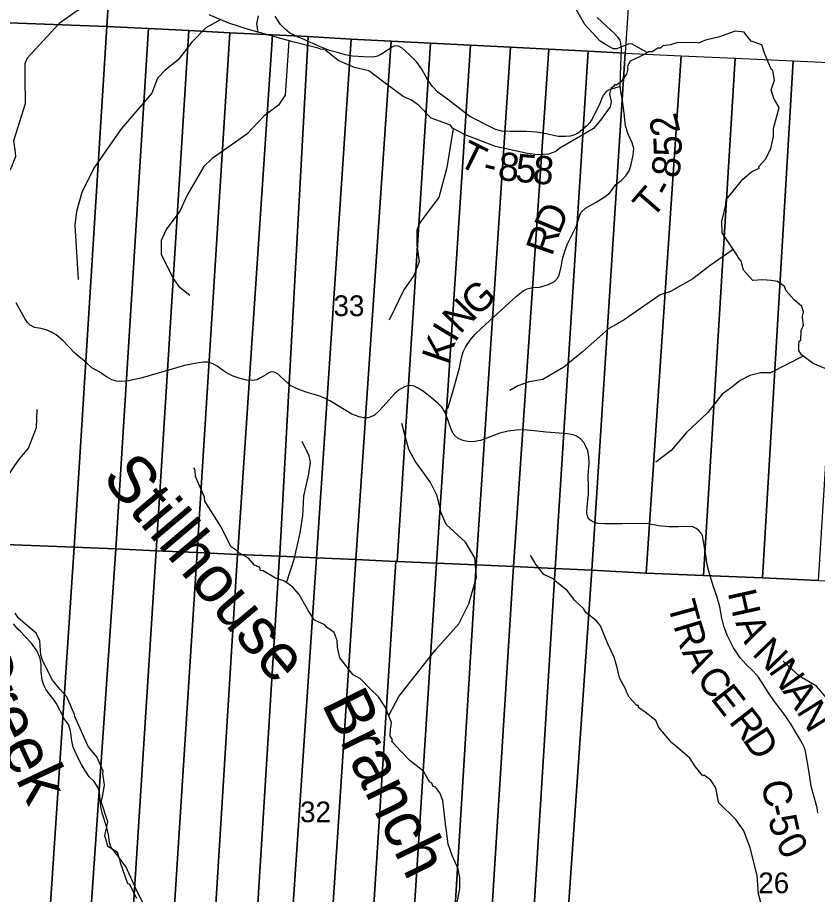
# Model space of a CAD drawing. Extents: x 1878108 to 2183446, y 146837 to 508383.
# Drawn here: x 2040993 to 2049515, y 219015 to 228362 of the extents above; entities that cross this region are included whole.
import ezdxf

# ---------------------------------------------------------------- set-up
doc = ezdxf.new("R2010")
doc.units = 0
for name, color, linetype in [('GM_X_County_Road', 7, 'Continuous'), ('GM_X_County_Road_Text', 7, 'Continuous'), ('GM_X_Minor_River', 7, 'Continuous'), ('GM_X_Minor_River_Text', 7, 'Continuous'), ('GM_X_Section', 7, 'Continuous'), ('GM_X_Section_Text', 7, 'Continuous'), ('GM_X_Township_Road', 7, 'Continuous'), ('GM_X_Township_Road_Text', 7, 'Continuous')]:
    doc.layers.add(name, color=color, linetype=linetype)

msp = doc.modelspace()

# ---------------------------------------------------------------- linework, layer by layer
at = {"layer": 'GM_X_County_Road'}
for points in [[(2045545.5, 224155.9), (2045545.5, 224155.9), (2045513.8, 224208), (2045471.9, 224252.1), (2045407.4, 224305.3), (2045318, 224375.5), (2045253.4, 224416.3), (2045217.2, 224434.4), (2045179.8, 224440.1), (2045135.7, 224433.3), (2045108.5, 224420.8), (2045059.8, 224393.7), (2045009.3, 224353), (2044919.4, 224253.3), (2044850.3, 224173.2), (2044792.5, 224120.6), (2044729.2, 224097), (2044674.9, 224097), (2044633, 224106.1), (2044556, 224133.3), (2044489, 224174.3), (2044320.5, 224275.9), (2044256.7, 224309.1), (2044201.6, 224329.1), (2044080.5, 224364.2), (2043989.9, 224398.2), (2043949.2, 224414), (2043901.6, 224440.1), (2043867.6, 224468.4), (2043797.4, 224532.9), (2043764.6, 224563.5), (2043728.4, 224582.7), (2043696.7, 224585), (2043669.5, 224575.9), (2043637.8, 224552.2), (2043582.3, 224521.6), (2043545, 224501.2), (2043497.4, 224494.4), (2043435.2, 224496.7), (2043355.9, 224518.2), (2043289.1, 224538.6), (2043218.5, 224574.2), (2043178.1, 224603.1), (2043121.5, 224646.1), (2043066.1, 224674.4), (2043019.6, 224690.3), (2042975.5, 224690.3), (2042904.2, 224679), (2042772.8, 224651.8), (2042320, 224522.7), (2042173.9, 224489.9), (2042099.2, 224482), (2042048.2, 224487.6), (2041997.3, 224498.9), (2041939.6, 224531.8), (2041870.5, 224583.9), (2041783.3, 224629.1), (2041729, 224680.1), (2041604.4, 224785.4), (2041476.5, 224919), (2041404, 224979), (2041354.2, 225008.4), (2041297.6, 225032.2), (2041239.9, 225046.9), (2041174.2, 225059.4), (2041126.7, 225084.3), (2041099.5, 225110.3), (2041070, 225155.6), (2040978.3, 225320.9)], [(2049520.6, 219884.2), (2049510.4, 219938.6), (2049478.7, 220054), (2049448.1, 220169.5), (2049423.6, 220336.1), (2049392.6, 220521.6), (2049382.4, 220571.4), (2049357.5, 220622.4), (2049323.6, 220676.7), (2049235.3, 220827.3), (2049171.9, 220922.4), (2049079, 221044.7), (2049000, 221153), (2048888.8, 221332.3), (2048831.6, 221394.1), (2048757.5, 221464.7), (2048692.9, 221537.2), (2048621.6, 221642.5), (2048591.1, 221702.5), (2048554.8, 221780.6), (2048518.6, 221875.7), (2048498.2, 221960.6), (2048475.6, 222080.6), (2048445, 222193.8), (2048404.2, 222304.8), (2048357.8, 222461), (2048341.2, 222528.1), (2048325, 222630.9), (2048301.2, 222775.8), (2048288.8, 222839.2), (2048275.2, 222867.5), (2048250.3, 222895.8), (2048224.2, 222915), (2048187.5, 222932.9), (2048128, 222938.8), (2048036.3, 222935.4), (2047932.1, 222932), (2047821.2, 222945.6), (2047711.4, 222964.5), (2047645.7, 222969.4), (2047429.4, 222964.9), (2047249.4, 222964.9), (2047175.8, 222970.5), (2047123.8, 222986.4), (2047088.7, 223006.7), (2047068.3, 223036.2), (2047057, 223082.6), (2047060.4, 223148.3), (2047075.1, 223281.9), (2047075.1, 223364.5), (2047071.7, 223481.1), (2047081.9, 223611.3), (2047079.6, 223683.8), (2047070.5, 223742.7), (2047049, 223791.3), (2047027.5, 223834.4), (2046990.2, 223870.6), (2046949.4, 223900), (2046910.9, 223914.7), (2046852, 223926.1), (2046763.7, 223932.9), (2046625.6, 223941.9), (2046496.5, 223955.5), (2046383.3, 223966.8), (2046304.1, 223965.7), (2046219.2, 223953.2), (2046132, 223930.6), (2046027.8, 223892.1), (2045924.8, 223852.5), (2045864.8, 223842.3), (2045812.7, 223841.2), (2045751.6, 223851.3), (2045719.9, 223861.5), (2045687, 223876.3), (2045654.2, 223903.4), (2045632.7, 223930.6), (2045616.8, 223963.4), (2045582.9, 224057.4), (2045560.2, 224124.2), (2045545.5, 224155.9)], [(2041024, 221817.4), (2040997, 221844.4), (2040949.7, 221901.1)], [(2042355.8, 218871), (2042271.7, 219039.1), (2042184.1, 219234.5), (2042146.9, 219311.6), (2042119.8, 219348.3), (2042065.4, 219422.7), (2042018.1, 219479.5), (2041988.6, 219522), (2041973.2, 219572.8), (2041961.4, 219650.8), (2041944.8, 219728.8), (2041899.9, 219869.5), (2041882.2, 219949.9), (2041866.8, 220105.9), (2041851.5, 220152), (2041808.9, 220218.1), (2041754.6, 220270.1), (2041715.5, 220328), (2041674.2, 220400.2), (2041637.6, 220468.7), (2041586.7, 220586.9), (2041572.6, 220654.3), (2041558.4, 220759.4), (2041537.1, 220825.6), (2041494.5, 220884.7), (2041446.1, 220972.2), (2041404.7, 221053.7), (2041382.3, 221086.8), (2041329.1, 221154.2), (2041294.8, 221202.7), (2041272.4, 221245.2), (2041255.8, 221298.4), (2041246.4, 221392.9), (2041245.2, 221466.2), (2041235.7, 221531.2), (2041203.8, 221606.9), (2041142.3, 221694.3), (2041071.4, 221770), (2041024, 221817.4)]]:
    msp.add_lwpolyline(points, dxfattribs=at)
at = {"layer": 'GM_X_Minor_River'}
for points in [[(2047702.2, 227988.3), (2047541.8, 228079), (2047504, 228082.2), (2047378.7, 228030.1), (2047338.7, 228027.4), (2047246.5, 228080.5), (2047199.6, 228112), (2047037.2, 228287.6), (2046701.9, 228877.7), (2046600.6, 229155.6), (2046409.2, 229558.7), (2046329.5, 229627.4), (2046207.1, 229737.6), (2045977.4, 229993.5), (2045865.8, 230065.2), (2045840.7, 230064.7)], [(2041980.6, 228996.6), (2041910.5, 228962.8), (2041915.9, 228744.1), (2041850.2, 228619.9), (2041716.5, 228487.9), (2041618.9, 228426.8), (2041435.3, 228298.4), (2041094.9, 227930.4), (2041071.1, 227871), (2041070.5, 227720.6), (2041074.1, 227443.9), (2040950.3, 227046.9), (2040966.5, 226922.1), (2040973.2, 226881.8), (2040925.6, 226761), (2040778.4, 226577.2), (2040687.2, 226399.7), (2040580, 226286.9), (2040541.2, 226260.1), (2040207, 226032.2)], [(2046726.8, 226933.4), (2046649, 226907.1), (2046535.2, 226898.8), (2046425.4, 226912.6), (2046118, 226982.1), (2046084.1, 226986.1), (2045760.6, 227113.8), (2045628.8, 227183.7), (2045606.8, 227213.8), (2045461.1, 227269.6), (2045399.2, 227289.5), (2045265.3, 227429.7), (2045191.4, 227481.7), (2045101.6, 227519.6), (2044923.8, 227653.6), (2044736.1, 227793.7), (2044584.3, 227831.5), (2044410.6, 227905.3), (2044276.8, 228011.4), (2044280.8, 228023.4), (2044220.9, 228025.3), (2044196.9, 228035.3), (2043927.4, 228102.9), (2043452.2, 228234.2), (2043244.6, 228304), (2043034.9, 228391.8)], [(2043555.2, 228203.4), (2043542.8, 228295.1), (2043559.4, 228380.8)], [(2043158.1, 228340.2), (2043000.6, 228252.3), (2042848.3, 228098.8), (2042702.9, 227911), (2042565.9, 227803.1), (2042485.5, 227717.5), (2042422.7, 227555.1), (2042099.9, 227178.5), (2041958.1, 226978.6), (2041807.7, 226756.8), (2041678, 226496.4), (2041620, 226295.7), (2041603.6, 226147.9), (2041639.9, 225569.4)], [(2048827, 225559.2), (2048725.9, 225669.7), (2048703.9, 225764), (2048669.9, 225804), (2048661.9, 225822.1), (2048500, 226068.5), (2048495.9, 226190.9), (2048535.7, 226345.5), (2048543.6, 226417.8), (2048721.1, 226638.9), (2048812.8, 226719.4), (2048892.6, 226757.7), (2048890.6, 226775.7), (2048964.4, 226856.2), (2049020.2, 226966.7), (2049048, 227093.1), (2049047.9, 227181.4), (2049105.6, 227404.3), (2049059.6, 227480.5), (2049055.6, 227490.5), (2049021.6, 227592.8), (2049057.4, 227693.2), (2049041.4, 227797.5), (2049021.4, 227813.5), (2048951.4, 227981.9), (2048921.4, 228072.1), (2048807.6, 228112), (2048751.6, 228182.1), (2048733.6, 228208.1), (2048637.8, 228217.9), (2048470.2, 228155.4), (2048322.5, 228122.9), (2048248.7, 228090.6), (2048236.7, 228092.6), (2048029.1, 228096.2), (2047949.3, 228071.9), (2047867.5, 228061.7), (2047841.6, 228037.5), (2047813.6, 228037.5), (2047755.8, 227997.2), (2047713.9, 227997.1), (2047678, 227970.9), (2047520.4, 227898.4), (2047488.5, 227838.1), (2047494.5, 227816), (2047482.6, 227757.8), (2047422.7, 227681.4), (2047372.9, 227641.2), (2047356.9, 227647.1), (2047343, 227627.1), (2047313, 227604.9), (2047299.1, 227550.7), (2047319.2, 227464.5), (2047307.2, 227412.3), (2047203.6, 227269.5), (2047127.8, 227179.1), (2046992.1, 227096.5), (2046770.7, 226969.6), (2046726.8, 226933.4)], [(2043884.7, 228114.7), (2043845, 227533.7), (2043771.9, 227427.8), (2043616.8, 227312.4), (2043437.3, 227119.7), (2043068.2, 226860.9), (2042977.8, 226775.5), (2042803, 226474.4), (2042723.8, 226298.5), (2042576.2, 226102.8), (2042524.7, 225986.1), (2042522.2, 225835.9), (2042656, 225577), (2042709.5, 225499.1), (2042830.3, 225403)], [(2045635.4, 227180.2), (2045568, 226762.9), (2045480.4, 226442.9), (2045378.6, 226309.9), (2045280.6, 226172.6), (2045246.4, 226097.6), (2045245.5, 225935.2), (2045272.1, 225759.9), (2045213.7, 225611.4), (2045107.2, 225458.5), (2044953.8, 225136.6)], [(2048616.3, 225891.4), (2048372.3, 225718.9), (2048188.4, 225576.4), (2047948.8, 225441.8), (2047837.9, 225405.2), (2047454.6, 225140.8), (2047290.1, 225045.9), (2047011.2, 224800.2), (2046814.6, 224636.1), (2046589.1, 224504.9), (2046442.7, 224479.6), (2046321.6, 224435.3), (2046238.2, 224385.9)], [(2050210, 224631.3), (2050046.3, 224583.1), (2050016.3, 224579), (2049764.8, 224560.4), (2049699, 224578.3), (2049471.3, 224674.1), (2049345.5, 224766.1), (2049317.5, 224812.2), (2049317.5, 224868.4), (2049321.4, 224912.5), (2049337.4, 224924.6), (2049343.3, 225027), (2049367.2, 225083.2), (2049357.1, 225161.5), (2049357.1, 225179.5), (2049365, 225225.7), (2049349, 225281.8), (2049267.1, 225353.9), (2049181.2, 225448), (2049165.2, 225496.1), (2049091.3, 225550.1), (2049021.4, 225558), (2048929.6, 225567.8), (2048827, 225559.2)], [(2049363.4, 224753), (2049016.1, 224573.7), (2048910.4, 224577), (2048795.8, 224546.6), (2048692.3, 224491.8), (2048600.3, 224418.6), (2048498.3, 224347.7), (2048346.7, 224154), (2048120.7, 223938.7), (2047957.2, 223747.5), (2047793.7, 223622.4)], [(2040337.7, 222841.2), (2040344.3, 222862.3), (2040411.4, 222968.4), (2040753.6, 223330.4), (2040875.2, 223456.8), (2041002.7, 223645.1), (2041110.3, 223772), (2041196.9, 223993.8), (2041202.7, 224184)], [(2044948.4, 220922.7), (2045055.5, 221125.9), (2045447.9, 221624.5), (2045693.8, 221901.4), (2045802, 222112.4), (2045882.5, 222398.5), (2045866.8, 222603.5), (2045766.1, 222771.1), (2045558.2, 222958.2), (2045508.1, 223082.1), (2045463.7, 223263.9), (2045388.5, 223414.7), (2045229.4, 223632.3), (2045161.4, 223756.7), (2045085.9, 224033.8)], [(2043858.7, 222338.5), (2043942.7, 222598.9), (2044004.8, 222869.5), (2044034.3, 223051), (2044044.6, 223261.2), (2044095.7, 223498.1), (2044113.3, 223617.8), (2044101.6, 223690.4), (2044026.4, 223845.1)], [(2044267.5, 221888), (2044156.5, 221939), (2044090.5, 222043.2), (2044080.6, 222055.2), (2043994.6, 222211.5), (2043926.7, 222291.7), (2043836.8, 222353.7), (2043741, 222387.6), (2043611.1, 222465.5), (2043581.2, 222467.5), (2043573.2, 222499.5), (2043519.3, 222523.5), (2043455.3, 222599.6), (2043351.5, 222657.6), (2043323.5, 222683.6), (2043267.6, 222721.6), (2043159.6, 222938.1), (2042989.7, 223208.6), (2042983.7, 223250.7), (2042887.7, 223471.2), (2042885.7, 223527.4), (2042877.6, 223559.5), (2042867.7, 223553.4)], [(2048929.6, 218863.7), (2048887.6, 219022.1), (2048871.4, 219216.7), (2048797.3, 219511.5), (2048729.3, 219692), (2048647.4, 219814.2), (2048465.6, 219990.3), (2048459.6, 220000.4), (2048431.5, 220152.8), (2048379.5, 220235), (2048309.6, 220285), (2048293.7, 220280.9), (2048215.7, 220377.1), (2048155.8, 220467.2), (2048021.9, 220585.3), (2047960, 220633.3), (2047824.1, 220795.5), (2047794.1, 220867.7), (2047678.3, 220959.8), (2047608.4, 221007.8), (2047608.4, 221027.8), (2047590.4, 221027.8), (2047510.5, 221117.9), (2047482.5, 221174), (2047472.5, 221198.1), (2047406.5, 221324.4), (2047386.5, 221418.6), (2047348.4, 221542.9), (2047280.4, 221687.3), (2047204.4, 221877.7), (2047160.5, 221931.8), (2047048.6, 222021.8), (2047022.6, 222063.9), (2046928.7, 222148), (2046848.8, 222256.2), (2046744.9, 222338.2), (2046701, 222378.2), (2046599.1, 222426.2), (2046509.2, 222544.4), (2046499.2, 222562.4), (2046459.2, 222628.5)], [(2042263, 218972.9), (2042185, 219123.3), (2042169.1, 219129.2), (2042091, 219351.8), (2042085, 219371.9), (2042057, 219462.1), (2041955.1, 219528.1), (2041945.1, 219572.2), (2041923.1, 219640.4), (2041956.9, 219791), (2041884.8, 220007.5), (2041896.8, 220053.7), (2041920.6, 220184.2), (2041900.5, 220302.5), (2041906.5, 220328.6), (2041836.5, 220483), (2041744.6, 220593.1), (2041604.6, 220911.9), (2041600.6, 220933.9), (2041516.6, 221120.3), (2041446.7, 221198.4), (2041366.7, 221298.6), (2041262.7, 221503), (2041240.7, 221569.2), (2041230.6, 221719.7), (2041192.6, 221799.8), (2041004.9, 221961.9), (2040968.9, 222012)], [(2045676.2, 218928.5), (2045706, 219075.1), (2045703.9, 219195.5), (2045685.8, 219287.7), (2045621.8, 219432.1), (2045579.8, 219552.4), (2045559.7, 219716.9), (2045557.7, 219734.9), (2045525.5, 220015.8), (2045491.5, 220098), (2045447.5, 220160.1), (2045421.6, 220166), (2045405.6, 220202.1), (2045381.6, 220214.1), (2045317.6, 220328.3), (2045271.7, 220366.4), (2045175.8, 220438.4), (2045081.9, 220538.5), (2044982, 220646.6), (2044988, 220664.7), (2044962, 220704.8), (2044965.9, 220781), (2044971.9, 220799.1), (2044977.8, 220849.3), (2044911.8, 221009.7), (2044839.9, 221121.9), (2044750, 221208), (2044648.1, 221312.1), (2044568.2, 221356), (2044528.2, 221406.1), (2044426.3, 221536.3), (2044402.3, 221646.6), (2044398.2, 221720.8), (2044366.2, 221807.1), (2044286.3, 221865.1), (2044267.2, 221888.3)], [(2050770.7, 220243.5), (2050848.4, 220232), (2050594.5, 220291.2), (2050474.1, 220269), (2050210.5, 220528), (2049986.9, 220787.8), (2049803.5, 220927.9), (2049693.6, 220987.6), (2049607.6, 221114.6), (2049503.6, 221236.2), (2049329.1, 221340), (2049148.4, 221502.2)]]:
    msp.add_lwpolyline(points, dxfattribs=at)
at = {"layer": 'GM_X_Section'}
for points in [[(2042276.7, 233603.4), (2041943, 228266.8), (2036355.2, 228477), (2036357, 228504.4), (2036418.7, 229462.5), (2036563.1, 231705.9), (2036705.9, 233925.3)], [(2047805.2, 233334.5), (2047718.1, 231991.9), (2047634.1, 230659.7), (2047553.9, 229323.2), (2047466.9, 227982), (2047072.4, 228002.2), (2046653.7, 228024), (2046246.1, 228045.3), (2045817.9, 228066.6), (2045392.4, 228088.9), (2044975.2, 228109.3), (2044547.1, 228132.2), (2044088.4, 228158.6), (2043708.5, 228177.2), (2043256, 228200.8), (2042819.3, 228222.8), (2042389.8, 228244.9), (2041943, 228266.8), (2042276.7, 233603.4)], [(2036355.2, 228477), (2041943, 228266.8), (2041597.7, 222717.4), (2040585.3, 222757.3), (2039540.2, 222774.2), (2038466, 222826.9), (2037467.4, 222877.8), (2036610.4, 222920.2), (2036009.9, 222952.1), (2036280.2, 227276.7)], [(2042389.8, 228244.9), (2042038.7, 222698.3), (2041597.7, 222717.4), (2041943, 228266.8)], [(2042819.3, 228222.8), (2042469.9, 222679.1), (2042038.7, 222698.3), (2042389.8, 228244.9)], [(2043256, 228200.8), (2042907.6, 222674.9), (2042906.7, 222659.7), (2042469.9, 222679.1), (2042819.3, 228222.8)], [(2043708.5, 228177.2), (2043339.4, 222662.7), (2043338, 222640.5), (2042906.7, 222659.7), (2042907.6, 222674.9), (2043256, 228200.8)], [(2044088.4, 228158.6), (2043786.7, 222637.8), (2043785.6, 222620.6), (2043338, 222640.5), (2043339.4, 222662.7), (2043708.5, 228177.2)], [(2044547.1, 228132.2), (2044178.1, 222603.1), (2043785.6, 222620.6), (2043786.7, 222637.8), (2044088.4, 228158.6)], [(2044975.2, 228109.3), (2044596.8, 222584.5), (2044178.1, 222603.1), (2044547.1, 228132.2)], [(2045392.4, 228088.9), (2045036.3, 222564.9), (2045022.4, 222565.6), (2044596.8, 222584.5), (2044975.2, 228109.3)], [(2045817.9, 228066.6), (2045457.6, 222546.2), (2045036.3, 222564.9), (2045392.4, 228088.9)], [(2046246.1, 228045.3), (2045880.8, 222527.4), (2045457.6, 222546.2), (2045817.9, 228066.6)], [(2046653.7, 228024), (2046277.3, 222509.7), (2045880.8, 222527.4), (2046246.1, 228045.3)], [(2047072.4, 228002.2), (2046720.8, 222490), (2046277.3, 222509.7), (2046653.7, 228024)], [(2047466.9, 227982), (2047110.2, 222472.7), (2046720.8, 222490), (2047072.4, 228002.2)], [(2048064.3, 227954.6), (2047690.1, 222439.9), (2047110.2, 222472.7), (2047466.9, 227982)], [(2048636.8, 227928.3), (2048301.3, 222416), (2047690.1, 222439.9), (2048064.3, 227954.6)], [(2049258.2, 227899.8), (2048929.5, 222390.1), (2048301.3, 222416), (2048636.8, 227928.3)], [(2049867.4, 227871.9), (2049522.3, 222362.5), (2048929.5, 222390.1), (2049258.2, 227899.8)], [(2040585.3, 222757.3), (2041597.7, 222717.4), (2041283.7, 218009), (2041231.7, 218024.9), (2041141.6, 218048.6), (2041049.5, 218074.3), (2040989.4, 218090), (2040881.2, 218129.7), (2040837.1, 218145.5), (2040809.1, 218153.5), (2040783.1, 218155.4), (2040761.1, 218163.3), (2040689, 218185), (2040618.9, 218202.8), (2040572.8, 218214.6), (2040506.7, 218228.4), (2040422.7, 218248.1), (2040368.6, 218253.9), (2040285.5, 218259.9)], [(2042038.7, 222698.3), (2041709.8, 217901.6), (2041654.1, 217924.3), (2041570, 217958), (2041536, 217971.9), (2041503.9, 217983.8), (2041451.8, 217997.7), (2041409.8, 218009.5), (2041385.8, 218007.4), (2041359.8, 217997.3), (2041339.8, 217991.3), (2041315.8, 217993.2), (2041301.8, 217997.1), (2041283.7, 218009), (2041597.7, 222717.4)], [(2042469.9, 222679.1), (2042152.8, 217734.4), (2042052.8, 217775.7), (2041966.7, 217807.4), (2041876.5, 217841.1), (2041848.4, 217859), (2041824.3, 217878.9), (2041802.3, 217888.8), (2041778.3, 217890.8), (2041744.3, 217892.6), (2041722.3, 217896.6), (2041709.8, 217901.6), (2042038.7, 222698.3)], [(2042906.7, 222659.7), (2042580.8, 217573), (2042557.6, 217583.4), (2042501.5, 217605.2), (2042403.4, 217642.9), (2042355.3, 217658.7), (2042265.2, 217688.4), (2042173, 217726.1), (2042152.8, 217734.4), (2042469.9, 222679.1)], [(2043338, 222640.5), (2043014.3, 217417.2), (2042984.3, 217418.8), (2042940.3, 217424.7), (2042890.2, 217438.5), (2042826.1, 217460.3), (2042746, 217492), (2042707.9, 217509.9), (2042623.7, 217553.6), (2042580.8, 217573), (2042906.7, 222659.7)], [(2043785.6, 222620.6), (2043449, 217265.2), (2043420.9, 217276.3), (2043326.8, 217310), (2043284.7, 217323.8), (2043242.7, 217333.7), (2043212.6, 217343.6), (2043172.6, 217349.5), (2043146.6, 217359.4), (2043124.5, 217371.3), (2043114.5, 217381.3), (2043110.4, 217395.3), (2043110.3, 217431.3), (2043108.3, 217441.3), (2043104.2, 217445.2), (2043098.2, 217447.2), (2043092.2, 217447.2), (2043066.3, 217435.1), (2043038.3, 217421), (2043014.3, 217417.2), (2043338, 222640.5)], [(2044178.1, 222603.1), (2043811.9, 217171.8), (2043642, 217179.3), (2043583.2, 217210.9), (2043521.1, 217236.6), (2043449, 217265.2), (2043785.6, 222620.6)], [(2044596.8, 222584.5), (2044239.7, 217152.7), (2043811.9, 217171.8), (2044178.1, 222603.1)], [(2045022.4, 222565.6), (2044675.8, 217133.2), (2044239.7, 217152.7), (2044596.8, 222584.5)], [(2045036.3, 222564.9), (2045457.6, 222546.2), (2045110.1, 217113.9), (2044675.8, 217133.2), (2045022.4, 222565.6)], [(2045880.8, 222527.4), (2045546.5, 217094.4), (2045110.1, 217113.9), (2045457.6, 222546.2)], [(2046277.3, 222509.7), (2045936.1, 217077.1), (2045546.5, 217094.4), (2045880.8, 222527.4)], [(2046720.8, 222490), (2046382.1, 217057.2), (2045936.1, 217077.1), (2046277.3, 222509.7)], [(2047110.2, 222472.7), (2046735.7, 217044.1), (2046382.1, 217057.2), (2046720.8, 222490)], [(2047690.1, 222439.9), (2048301.3, 222416), (2048929.5, 222390.1), (2049522.3, 222362.5), (2050127.6, 222334.2), (2050697.8, 222313.3), (2051296.4, 222289.1), (2051925.1, 222262.3), (2052522.2, 222232.5), (2052508, 221908.8), (2052253.7, 216795.4), (2050863.1, 216849.2), (2049508.1, 216911.7), (2047999, 216988.8), (2046735.7, 217044.1), (2047110.2, 222472.7)]]:
    msp.add_lwpolyline(points, close=True, dxfattribs=at)
at = {"layer": 'GM_X_Township_Road'}
for points in [[(2047414.7, 227627.4), (2047356.3, 227610.2), (2047296.8, 227593.1), (2047263.7, 227574.8), (2047231.4, 227531.7), (2047214.5, 227491.3), (2047197.3, 227446.6), (2047163.9, 227377), (2047110.3, 227276.2), (2047088.6, 227243), (2047061.1, 227212.1), (2047008.5, 227164), (2046965, 227130.9), (2046920.4, 227109.1), (2046880.4, 227097.7), (2046831.2, 227093.1), (2046754.5, 227095.4), (2046626.4, 227122.9), (2046522.3, 227141.2), (2046410.2, 227146.9), (2046246.6, 227146.9), (2046151.6, 227151.5), (2046084.1, 227167.5), (2045985.7, 227217.8), (2045867.9, 227279.6), (2045810.7, 227308.2), (2045687.1, 227404.3), (2045572.7, 227493.5), (2045474.3, 227563.3), (2045413.7, 227628.5), (2045359.9, 227701.8), (2045299.3, 227812.7), (2045245.5, 227886), (2045166.6, 227969.5), (2045086.5, 228039.3), (2045051, 228056.4), (2045015.5, 228059.9), (2044981.2, 228045), (2044932, 228009.5), (2044864.5, 227967.2), (2044827.9, 227950), (2044782.2, 227939.7), (2044678, 227943.2), (2044560.2, 227951.2), (2044483.5, 227966), (2044426.3, 227983.2), (2044317.7, 228009.5), (2044194.1, 228059.9), (2044053.4, 228123.9), (2043975.6, 228156), (2043890.9, 228199.4), (2043839.4, 228241.8), (2043794.8, 228289.8), (2043765.1, 228332.1), (2043737.6, 228375.6)], [(2045545.5, 224155.9), (2045580.6, 224205.7), (2045635, 224385.7), (2045680.2, 224548.8), (2045700.6, 224629.1), (2045722.1, 224734.4), (2045742.5, 224800.1), (2045769.7, 224854.4), (2045816.1, 224924.6), (2045865.9, 224984.6), (2045935, 225051.4), (2046188.2, 225282), (2046310.6, 225393), (2046381.6, 225447.9), (2046423.9, 225472), (2046482.2, 225485.7), (2046554.6, 225488.5), (2046650.6, 225515.3), (2046714.5, 225547.5), (2046746.5, 225585.2), (2046764.8, 225617.3), (2046785.4, 225706.5), (2046800.3, 225787.7), (2046825.5, 225873.5), (2046851.8, 225951.3), (2046913.6, 226071.5), (2046947.9, 226143.5), (2046981.1, 226245.4), (2046994.8, 226285.4), (2047045.2, 226330.6), (2047156.1, 226395.2), (2047252.2, 226454.7), (2047304.8, 226492.5), (2047340.3, 226542.8), (2047367.8, 226581.7), (2047422.7, 226625.2), (2047473, 226674.4), (2047510.8, 226727), (2047526.8, 226781.9), (2047553.1, 226896.3), (2047560, 226965), (2047540.5, 227027.9), (2047497, 227118.3), (2047469.6, 227208.7), (2047455.9, 227342.5), (2047439.8, 227477.5), (2047423.8, 227551.9), (2047414.7, 227627.4), (2047419.8, 227852.1), (2047427.2, 228025.4), (2047421.1, 228090.2), (2047412.5, 228119.5), (2047389.3, 228153.7), (2047353.9, 228191.5), (2047268.4, 228270.9), (2047168.3, 228363.7)]]:
    msp.add_lwpolyline(points, dxfattribs=at)

# ---------------------------------------------------------------- texts
at = {"layer": 'GM_X_County_Road_Text'}
for s, rotation, p in [('H', 282.57346, (2048558.8, 222232.8)), ('T', 285.34965, (2047916, 222106.8)), ('R', 286.9005, (2047977.9, 221881.9)), ('A', 294.02271, (2048636.8, 221913.1)), ('N', 314.51834, (2048809.9, 221575.6)), ('A', 295.82597, (2048068.1, 221598.7)), ('N', 304.90861, (2048986.5, 221397.6)), ('C', 306.83286, (2048215.8, 221307.4)), ('E', 308.06816, (2048367.8, 221104.5)), ('A', 304.40741, (2049137.2, 221181.7)), ('N', 301.86214, (2049284.4, 220966.8)), ('R', 307.9948, (2048563.2, 220855.1)), ('D', 303.52943, (2048711.3, 220665.9)), ('C', 279.61504, (2048918.2, 220211.8)), ('-', 282.55205, (2048962.6, 219952.4)), ('5', 282.80333, (2048989.6, 219830.7)), ('0', 298.75055, (2049062.8, 219565.5))]:
    msp.add_text(s, height=300, rotation=rotation, dxfattribs=at).set_placement(p)
at = {"layer": 'GM_X_Minor_River_Text'}
for s, height, rotation, p in [('Stillhouse', 499.97, 310.1347, (2041881.2, 223451.2)), ('Creek', 499.95, 295.13433, (2040354, 221561.3)), ('Branch', 499.95, 296.13455, (2044227.2, 221050.2))]:
    msp.add_text(s, height=height, rotation=rotation, dxfattribs=at).set_placement(p)
at = {"layer": 'GM_X_Section_Text'}
for s, p in [('33', (2044359.8, 225179.6)), ('32', (2044003.3, 219785.3)), ('26', (2048885.1, 219028.5))]:
    msp.add_text(s, height=221, rotation=0.00001, dxfattribs=at).set_placement(p)
at = {"layer": 'GM_X_Township_Road_Text'}
for s, rotation, p in [('2', 104.19147, (2048057.3, 227144.5)), ('T', 333.73202, (2045669.1, 226794.9)), ('5', 91.22999, (2048071.2, 226886.6)), ('8', 354.36826, (2046102.4, 226633)), ('5', 354.56782, (2046287.4, 226614.7)), ('8', 354.75431, (2046472.4, 226597.2)), ('8', 79.49721, (2048032.1, 226638.2)), ('-', 345.70266, (2045934.3, 226672)), ('T', 49.1872, (2047752, 226206.3)), ('-', 61.17497, (2047937.7, 226432.2)), ('D', 67.29144, (2046764.5, 226038.1)), ('R', 70.97629, (2046686, 225809.9)), ('G', 42.68632, (2045887.5, 225164.8)), ('N', 46.0162, (2045707.5, 224978.1)), ('I', 58.84815, (2045654.5, 224886.7)), ('K', 70.99885, (2045575.7, 224652.3))]:
    msp.add_text(s, height=300, rotation=rotation, dxfattribs=at).set_placement(p)

doc.saveas('drawing.dxf')
